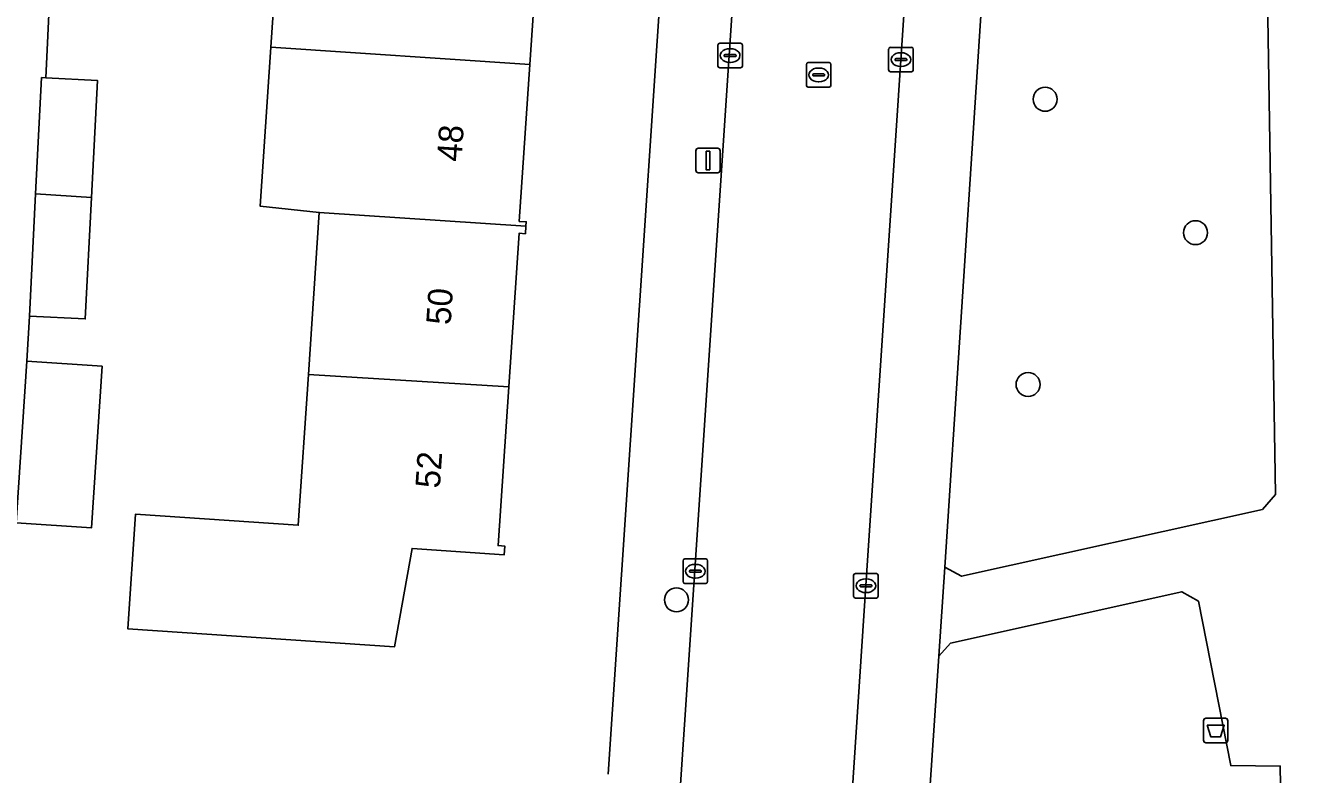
# Model space of a CAD drawing. Extents: x 161848 to 162726, y 385382 to 386521.
# Drawn here: x 162105.8 to 162158.3, y 385807.8 to 385838.3 of the extents above; entities that cross this region are included whole.
import ezdxf

# ---------------------------------------------------------------- set-up
doc = ezdxf.new("R2010")
doc.units = 0
for name, color, linetype in [('IMGEO_Afvalbak', 7, 'Continuous'), ('IMGEO_Boom', 7, 'Continuous'), ('IMGEO_Erf', 7, 'Continuous'), ('IMGEO_Groenvoorziening', 7, 'Continuous'), ('IMGEO_Kolk', 7, 'Continuous'), ('IMGEO_Lichtmast', 7, 'Continuous'), ('IMGEO_Pand', 7, 'Continuous'), ('IMGEO_Pand_nummerreeks', 7, 'Continuous'), ('IMGEO_Rijbaan_lokaal_open', 7, 'Continuous'), ('IMGEO_Rioolput', 7, 'Continuous'), ('IMGEO_Voetpad_halfverhard', 7, 'Continuous'), ('IMGEO_Voetpad_open', 7, 'Continuous')]:
    doc.layers.add(name, color=color, linetype=linetype)

msp = doc.modelspace()

# ---------------------------------------------------------------- linework, layer by layer
at = {"layer": 'IMGEO_Afvalbak'}
for p, q in [((162153.805, 385809.196), (162153.805, 385809.996)), ((162153.805, 385809.996), (162153.805, 385809.196)), ((162153.905, 385810.096), (162154.695, 385810.096)), ((162154.695, 385810.096), (162153.905, 385810.096)), ((162154.795, 385809.996), (162154.795, 385809.196)), ((162154.795, 385809.196), (162154.795, 385809.996)), ((162154.695, 385809.096), (162153.905, 385809.096)), ((162153.905, 385809.096), (162154.695, 385809.096))]:
    msp.add_line(p, q, dxfattribs=at)
msp.add_lwpolyline([(162153.948, 385809.81), (162154.652, 385809.81), (162154.503, 385809.34), (162154.097, 385809.34), (162153.948, 385809.81)], dxfattribs=at)
for centre, start, end in [((162153.905, 385809.996), 90, 180), ((162153.905, 385809.996), 90, 180), ((162154.695, 385809.996), 0, 90), ((162154.695, 385809.996), 360, 90), ((162153.905, 385809.196), 180, 270), ((162153.905, 385809.196), 180, 270), ((162154.695, 385809.196), 270, 0), ((162154.695, 385809.196), 270, 0)]:
    msp.add_arc(centre, 0.1, start, end, dxfattribs=at)
at = {"layer": 'IMGEO_Boom'}
for centre in [(162147.348, 385835.331), (162153.48, 385829.892), (162146.654, 385823.702), (162132.321, 385814.921)]:
    msp.add_circle(centre, 0.489, dxfattribs=at)
at = {"layer": 'IMGEO_Erf'}
for points in [[(162130.03, 385860.011), (162111.595, 385861.251), (162109.174, 385861.414), (162108.278, 385861.474), (162108.047, 385858.047), (162111.16, 385857.837), (162110.717, 385851.252), (162107.604, 385851.462), (162107.498, 385849.368), (162109.552, 385849.264), (162109.313, 385844.535), (162109.06, 385839.541), (162106.785, 385839.656), (162106.611, 385836.205), (162108.716, 385836.099), (162108.475, 385831.332), (162108.224, 385826.376), (162105.949, 385826.491), (162105.842, 385824.649), (162108.912, 385824.444), (162108.472, 385817.858), (162105.402, 385818.063)], [(162129.533, 385807.812), (162132.809, 385856.832)], [(162126.779, 385843.133), (162126.348, 385836.746), (162125.917, 385830.353), (162126.198, 385830.334), (162126.186, 385830.156), (162126.165, 385829.848), (162125.909, 385829.866), (162125.486, 385823.602), (162125.049, 385817.133), (162125.325, 385817.115), (162125.302, 385816.764), (162121.542, 385817.017), (162120.835, 385813.009), (162109.956, 385813.743), (162110.271, 385818.41), (162116.904, 385817.962), (162117.319, 385824.116), (162117.764, 385830.715), (162115.348, 385830.978), (162115.785, 385837.456), (162116.231, 385844.062)]]:
    msp.add_lwpolyline(points, dxfattribs=at)
at = {"layer": 'IMGEO_Groenvoorziening'}
for points in [[(162143.259, 385816.251), (162143.943, 385815.882), (162156.209, 385818.61), (162156.736, 385819.213), (162156.134, 385857.272), (162145.819, 385855.414)], [(162157.103, 385797.911), (162156.935, 385808.144), (162154.917, 385808.163), (162153.602, 385814.866), (162152.92, 385815.252), (162143.498, 385813.15), (162143.016, 385812.624), (162141.848, 385795.27), (162144.975, 385795.811)]]:
    msp.add_lwpolyline(points, close=True, dxfattribs=at)
at = {"layer": 'IMGEO_Kolk'}
for p, q in [((162134.009, 385836.687), (162134.009, 385837.539)), ((162134.084, 385837.613), (162134.936, 385837.613)), ((162135.01, 385837.539), (162135.01, 385836.687)), ((162141.046, 385837.448), (162141.898, 385837.448)), ((162134.268, 385837.107), (162134.268, 385837.119)), ((162134.706, 385837.07), (162134.308, 385837.07)), ((162134.311, 385837.156), (162134.709, 385837.156)), ((162134.497, 385837.393), (162134.522, 385837.393)), ((162134.752, 385837.119), (162134.752, 385837.107)), ((162140.971, 385836.522), (162140.971, 385837.374)), ((162141.23, 385836.942), (162141.23, 385836.954)), ((162141.273, 385836.991), (162141.671, 385836.991)), ((162141.459, 385837.228), (162141.484, 385837.228)), ((162141.714, 385836.954), (162141.714, 385836.942)), ((162141.972, 385837.374), (162141.972, 385836.522)), ((162134.936, 385836.613), (162134.084, 385836.613)), ((162134.52, 385836.833), (162134.495, 385836.833)), ((162141.898, 385836.448), (162141.046, 385836.448)), ((162141.668, 385836.905), (162141.27, 385836.905)), ((162141.482, 385836.668), (162141.457, 385836.668)), ((162132.592, 385815.664), (162132.592, 385816.516)), ((162132.667, 385816.59), (162133.519, 385816.59)), ((162133.593, 385816.516), (162133.593, 385815.664)), ((162132.851, 385816.084), (162132.851, 385816.096)), ((162133.289, 385816.047), (162132.891, 385816.047)), ((162132.894, 385816.133), (162133.292, 385816.133)), ((162133.08, 385816.37), (162133.105, 385816.37)), ((162133.335, 385816.096), (162133.335, 385816.084)), ((162139.544, 385815.071), (162139.544, 385815.923)), ((162139.619, 385815.997), (162140.471, 385815.997)), ((162140.545, 385815.923), (162140.545, 385815.071)), ((162133.519, 385815.59), (162132.667, 385815.59)), ((162133.103, 385815.81), (162133.078, 385815.81)), ((162139.803, 385815.491), (162139.803, 385815.503)), ((162140.241, 385815.454), (162139.843, 385815.454)), ((162139.846, 385815.54), (162140.244, 385815.54)), ((162140.032, 385815.777), (162140.057, 385815.777)), ((162140.287, 385815.503), (162140.287, 385815.491)), ((162140.471, 385814.997), (162139.619, 385814.997)), ((162140.055, 385815.217), (162140.03, 385815.217))]:
    msp.add_line(p, q, dxfattribs=at)
for points in [[(162134.009, 385836.687), (162134.009, 385837.539)], [(162134.084, 385837.613), (162134.936, 385837.613)], [(162135.01, 385837.539), (162135.01, 385836.687)], [(162141.046, 385837.448), (162141.898, 385837.448)], [(162140.971, 385836.522), (162140.971, 385837.374)], [(162141.972, 385837.374), (162141.972, 385836.522)], [(162134.936, 385836.613), (162134.084, 385836.613)], [(162141.898, 385836.448), (162141.046, 385836.448)], [(162132.592, 385815.664), (162132.592, 385816.516)], [(162132.667, 385816.59), (162133.519, 385816.59)], [(162133.593, 385816.516), (162133.593, 385815.664)], [(162139.544, 385815.071), (162139.544, 385815.923)], [(162139.619, 385815.997), (162140.471, 385815.997)], [(162140.545, 385815.923), (162140.545, 385815.071)], [(162133.519, 385815.59), (162132.667, 385815.59)], [(162140.471, 385814.997), (162139.619, 385814.997)]]:
    msp.add_lwpolyline(points, dxfattribs=at)
for centre, radius, start, end in [((162134.086, 385837.537), 0.0765, 91.552, 178.448), ((162134.086, 385837.537), 0.0765, 91.552, 178.448), ((162134.934, 385837.537), 0.0765, 1.552, 88.448), ((162134.934, 385837.537), 0.0765, 1.552, 88.448), ((162141.048, 385837.372), 0.0765, 91.552, 178.448), ((162141.048, 385837.372), 0.0765, 91.552, 178.448), ((162141.896, 385837.372), 0.0765, 1.552, 88.448), ((162141.896, 385837.372), 0.0765, 1.552, 88.448), ((162134.308, 385837.116), 0.0403, 85.8775, 175.7526), ((162134.305, 385837.106), 0.0366, 178.938, 274.7102), ((162134.709, 385837.113), 0.043, 264.8664, 352.4533), ((162134.713, 385837.118), 0.0386, 1.7309, 96.639), ((162141.27, 385836.951), 0.0403, 85.8775, 175.7526), ((162141.267, 385836.941), 0.0366, 178.938, 274.7102), ((162141.671, 385836.948), 0.043, 264.8664, 352.4533), ((162141.675, 385836.953), 0.0386, 1.7309, 96.639), ((162134.086, 385836.689), 0.0765, 181.552, 268.448), ((162134.086, 385836.689), 0.0765, 181.552, 268.448), ((162134.934, 385836.689), 0.0765, 271.552, 358.448), ((162134.934, 385836.689), 0.0765, 271.552, 358.448), ((162141.048, 385836.524), 0.0765, 181.552, 268.448), ((162141.048, 385836.524), 0.0765, 181.552, 268.448), ((162141.896, 385836.524), 0.0765, 271.552, 358.448), ((162141.896, 385836.524), 0.0765, 271.552, 358.448), ((162132.669, 385816.514), 0.0765, 91.552, 178.448), ((162132.669, 385816.514), 0.0765, 91.552, 178.448), ((162133.517, 385816.514), 0.0765, 1.552, 88.448), ((162133.517, 385816.514), 0.0765, 1.552, 88.448), ((162132.891, 385816.093), 0.0403, 85.8775, 175.7526), ((162132.888, 385816.083), 0.0366, 178.938, 274.7102), ((162133.292, 385816.09), 0.043, 264.8664, 352.4533), ((162133.296, 385816.095), 0.0386, 1.7309, 96.639), ((162139.621, 385815.921), 0.0765, 91.552, 178.448), ((162139.621, 385815.921), 0.0765, 91.552, 178.448), ((162140.469, 385815.921), 0.0765, 1.552, 88.448), ((162140.469, 385815.921), 0.0765, 1.552, 88.448), ((162132.669, 385815.666), 0.0765, 181.552, 268.448), ((162132.669, 385815.666), 0.0765, 181.552, 268.448), ((162133.517, 385815.666), 0.0765, 271.552, 358.448), ((162133.517, 385815.666), 0.0765, 271.552, 358.448), ((162139.843, 385815.5), 0.0403, 85.8775, 175.7526), ((162139.84, 385815.49), 0.0366, 178.938, 274.7102), ((162140.244, 385815.497), 0.043, 264.8664, 352.4533), ((162140.248, 385815.502), 0.0386, 1.7309, 96.639), ((162139.621, 385815.073), 0.0765, 181.552, 268.448), ((162139.621, 385815.073), 0.0765, 181.552, 268.448), ((162140.469, 385815.073), 0.0765, 271.552, 358.448), ((162140.469, 385815.073), 0.0765, 271.552, 358.448)]:
    msp.add_arc(centre, radius, start, end, dxfattribs=at)
for centre, major_axis, ratio, start_param, end_param in [((162134.496, 385837.113), (-0.387, 0.002), 0.722429, 4.712389, 7.853982), ((162134.521, 385837.113), (-0.39, 0.002), 0.717154, 1.570796, 4.712389), ((162141.458, 385836.948), (-0.387, 0.002), 0.722429, 4.712389, 7.853982), ((162141.483, 385836.948), (-0.39, 0.002), 0.717154, 1.570796, 4.712389), ((162133.079, 385816.09), (-0.387, 0.002), 0.722429, 4.712389, 7.853982), ((162133.104, 385816.09), (-0.39, 0.002), 0.717154, 1.570796, 4.712389), ((162140.031, 385815.497), (-0.387, 0.002), 0.722429, 4.712389, 7.853982), ((162140.056, 385815.497), (-0.39, 0.002), 0.717154, 1.570796, 4.712389)]:
    msp.add_ellipse(centre, major_axis=major_axis, ratio=ratio, start_param=start_param, end_param=end_param, dxfattribs=at)
at = {"layer": 'IMGEO_Lichtmast'}
for p, q in [((162133.112, 385832.435), (162133.112, 385833.235)), ((162133.112, 385833.235), (162133.112, 385832.435)), ((162133.212, 385833.335), (162134.002, 385833.335)), ((162134.002, 385833.335), (162133.212, 385833.335)), ((162134.102, 385833.235), (162134.102, 385832.435)), ((162134.102, 385832.435), (162134.102, 385833.235)), ((162134.002, 385832.335), (162133.212, 385832.335)), ((162133.212, 385832.335), (162134.002, 385832.335))]:
    msp.add_line(p, q, dxfattribs=at)
msp.add_lwpolyline([(162133.532, 385833.21), (162133.682, 385833.21), (162133.682, 385832.46), (162133.532, 385832.46), (162133.532, 385833.21)], dxfattribs=at)
for centre, start, end in [((162133.212, 385833.235), 90, 180), ((162133.212, 385833.235), 90, 180), ((162134.002, 385833.235), 0, 90), ((162134.002, 385833.235), 360, 90), ((162133.212, 385832.435), 180, 270), ((162133.212, 385832.435), 180, 270), ((162134.002, 385832.435), 270, 0), ((162134.002, 385832.435), 270, 0)]:
    msp.add_arc(centre, 0.1, start, end, dxfattribs=at)
at = {"layer": 'IMGEO_Pand'}
for points in [[(162118.607, 385843.898), (162116.231, 385844.062), (162115.785, 385837.456), (162126.348, 385836.746), (162126.779, 385843.133), (162127.008, 385843.117), (162127.022, 385843.321)], [(162126.186, 385830.156), (162126.198, 385830.334), (162125.917, 385830.353), (162126.348, 385836.746), (162115.785, 385837.456), (162115.348, 385830.978), (162117.764, 385830.715)], [(162108.716, 385836.099), (162106.611, 385836.205), (162106.44, 385836.214), (162106.201, 385831.482), (162108.475, 385831.332)], [(162105.949, 385826.491), (162108.224, 385826.376), (162108.475, 385831.332), (162106.201, 385831.482)], [(162125.486, 385823.602), (162125.909, 385829.866), (162126.165, 385829.848), (162126.186, 385830.156), (162117.764, 385830.715), (162117.319, 385824.116)], [(162108.912, 385824.444), (162105.842, 385824.649), (162105.402, 385818.063), (162108.472, 385817.858)], [(162117.319, 385824.116), (162116.904, 385817.962), (162110.271, 385818.41), (162109.956, 385813.743), (162120.835, 385813.009), (162121.542, 385817.017), (162125.302, 385816.764), (162125.325, 385817.115), (162125.049, 385817.133), (162125.486, 385823.602)]]:
    msp.add_lwpolyline(points, close=True, dxfattribs=at)
at = {"layer": 'IMGEO_Rijbaan_lokaal_open'}
msp.add_lwpolyline([(162138.772, 385796.328), (162140.044, 385815.501), (162142.706, 385855.491), (162145.383, 385895.531), (162146.681, 385914.982), (162149.256, 385954.021), (162150.691, 385975.187), (162143.703, 385975.556), (162132.307, 385804.741), (162131.97, 385799.695), (162128.863, 385752.339), (162128.687, 385751.25), (162128.645, 385751.095), (162128.505, 385750.663), (162128.216, 385750), (162128.164, 385749.886), (162128.109, 385749.773), (162128.043, 385749.646), (162127.974, 385749.52), (162127.442, 385748.75)], dxfattribs=at)
at = {"layer": 'IMGEO_Rioolput'}
for p, q in [((162137.618, 385835.898), (162137.618, 385836.75)), ((162137.693, 385836.824), (162138.545, 385836.824)), ((162138.106, 385836.604), (162138.131, 385836.604)), ((162138.619, 385836.75), (162138.619, 385835.898)), ((162137.877, 385836.318), (162137.877, 385836.33)), ((162138.315, 385836.281), (162137.917, 385836.281)), ((162137.92, 385836.367), (162138.318, 385836.367)), ((162138.129, 385836.044), (162138.104, 385836.044)), ((162138.361, 385836.33), (162138.361, 385836.318)), ((162138.545, 385835.824), (162137.693, 385835.824))]:
    msp.add_line(p, q, dxfattribs=at)
for points in [[(162137.618, 385835.898), (162137.618, 385836.75)], [(162137.693, 385836.824), (162138.545, 385836.824)], [(162138.619, 385836.75), (162138.619, 385835.898)], [(162138.545, 385835.824), (162137.693, 385835.824)]]:
    msp.add_lwpolyline(points, dxfattribs=at)
for centre, radius, start, end in [((162137.695, 385836.748), 0.0765, 91.552, 178.448), ((162137.695, 385836.748), 0.0765, 91.552, 178.448), ((162138.543, 385836.748), 0.0765, 1.552, 88.448), ((162138.543, 385836.748), 0.0765, 1.552, 88.448), ((162137.695, 385835.9), 0.0765, 181.552, 268.448), ((162137.695, 385835.9), 0.0765, 181.552, 268.448), ((162137.917, 385836.327), 0.0403, 85.8775, 175.7526), ((162137.914, 385836.317), 0.0366, 178.938, 274.7102), ((162138.318, 385836.324), 0.043, 264.8664, 352.4533), ((162138.322, 385836.329), 0.0386, 1.7309, 96.639), ((162138.543, 385835.9), 0.0765, 271.552, 358.448), ((162138.543, 385835.9), 0.0765, 271.552, 358.448)]:
    msp.add_arc(centre, radius, start, end, dxfattribs=at)
for centre, major_axis, ratio, start_param, end_param in [((162138.105, 385836.324), (-0.387, 0.002), 0.722429, 4.712389, 7.853982), ((162138.13, 385836.324), (-0.39, 0.002), 0.717154, 1.570796, 4.712389)]:
    msp.add_ellipse(centre, major_axis=major_axis, ratio=ratio, start_param=start_param, end_param=end_param, dxfattribs=at)
at = {"layer": 'IMGEO_Voetpad_halfverhard'}
msp.add_lwpolyline([(162155.575, 385873.467), (162156.134, 385857.272), (162156.736, 385819.213), (162156.209, 385818.61), (162143.943, 385815.882), (162143.259, 385816.251), (162143.016, 385812.624), (162143.498, 385813.15), (162152.92, 385815.252), (162153.602, 385814.866), (162154.917, 385808.163), (162156.935, 385808.144), (162157.103, 385797.911), (162157.58, 385768.924), (162157.893, 385750), (162157.941, 385747.093), (162160.44, 385746.854), (162160.391, 385750), (162160.103, 385768.548), (162159.557, 385805.784), (162158.695, 385864.488)], dxfattribs=at)
at = {"layer": 'IMGEO_Voetpad_open'}
for points in [[(162155.02, 385994.519), (162151.991, 385994.826), (162151.8, 385991.555), (162151.765, 385990.953), (162151.583, 385988.219), (162152.076, 385988.182), (162151.821, 385984.433), (162151.333, 385984.469), (162150.691, 385975.187), (162149.256, 385954.021), (162146.681, 385914.982), (162145.383, 385895.531), (162142.706, 385855.491), (162140.044, 385815.501), (162138.772, 385796.328), (162135.705, 385751.411)], [(162139.555, 385750), (162139.274, 385750.446), (162139.116, 385750.837), (162139.021, 385751.25), (162138.994, 385751.625), (162141.848, 385795.27), (162143.016, 385812.624), (162143.259, 385816.251), (162145.819, 385855.414), (162147.017, 385873.732), (162147.381, 385879.245), (162149.729, 385914.341), (162151.07, 385934.388), (162151.3, 385937.797), (162153.083, 385964.982), (162153.342, 385968.931), (162155.02, 385994.519)], [(162131.97, 385799.695), (162131.472, 385799.728), (162131.809, 385804.774), (162132.307, 385804.741), (162143.703, 385975.556)], [(162105.402, 385818.063), (162105.842, 385824.649), (162105.949, 385826.491), (162106.201, 385831.482), (162106.44, 385836.214), (162106.611, 385836.205), (162106.785, 385839.656), (162107.039, 385844.691), (162107.276, 385849.379), (162107.498, 385849.368), (162107.604, 385851.462), (162108.047, 385858.047), (162108.278, 385861.474), (162106.758, 385861.576), (162106.528, 385858.162), (162106.193, 385853.174), (162105.993, 385850.191), (162105.229, 385838.942)], [(162132.809, 385856.832), (162129.533, 385807.812)]]:
    msp.add_lwpolyline(points, dxfattribs=at)

# ---------------------------------------------------------------- texts
at = {"layer": 'IMGEO_Pand_nummerreeks'}
for s, p in [('48', (162123.556, 385832.769)), ('50', (162123.116, 385826.112)), ('52', (162122.676, 385819.45))]:
    msp.add_text(s, height=1, rotation=86.2236, dxfattribs=at).set_placement(p)

doc.saveas('drawing.dxf')
